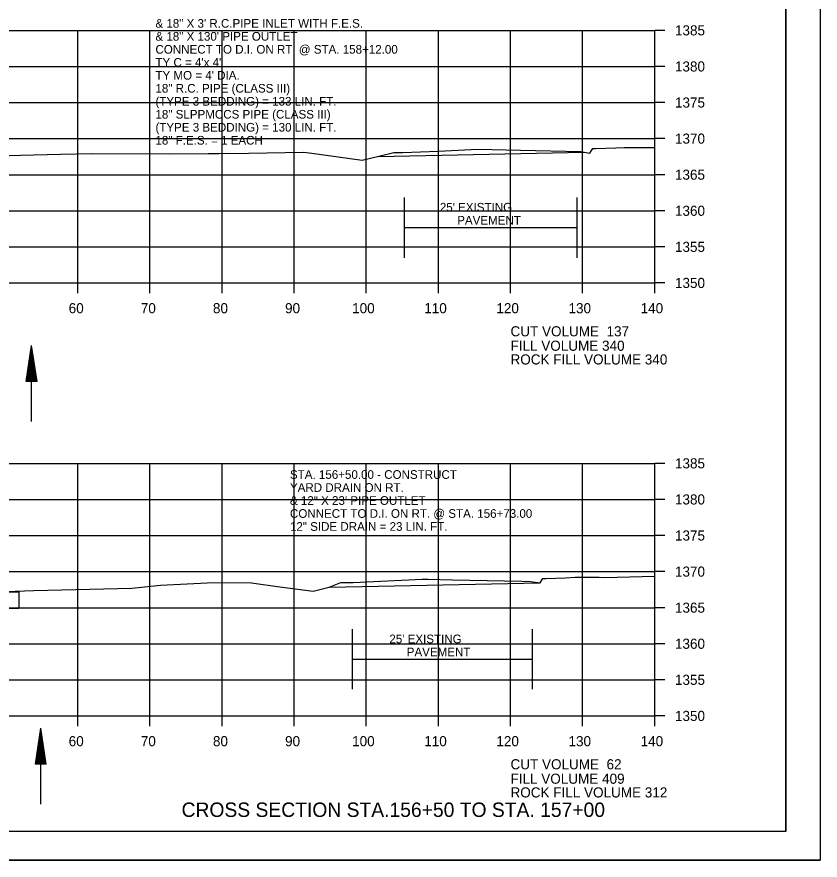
# Model space of a CAD drawing. Extents: x 1374311 to 1383814, y 384102 to 406278.
# Drawn here: x 1381680.2 to 1381791.6, y 393284.8 to 393401.6 of the extents above; entities that cross this region are included whole.
import ezdxf

# ---------------------------------------------------------------- set-up
doc = ezdxf.new("R2010")
doc.units = 0
for name, color, linetype in [('R_Axis', 7, 'Continuous'), ('R_Axis Annot', 7, 'Continuous'), ('R_Border', 7, 'Continuous'), ('R_Draft', 7, 'Continuous'), ('R_Exist Surface', 7, 'Continuous'), ('R_Grid', 7, 'Continuous'), ('R_No Plot', 7, 'Continuous'), ('R_Water', 7, 'Continuous'), ('R_Water Annot', 7, 'Continuous')]:
    doc.layers.add(name, color=color, linetype=linetype)

msp = doc.modelspace()

# ---------------------------------------------------------------- linework, layer by layer
at = {"layer": 'R_Axis'}
for p, q in [((1381768.66, 393364.78), (1381768.66, 393399.78)), ((1381770.06, 393399.78), (1381768.66, 393399.78)), ((1381770.06, 393394.78), (1381768.66, 393394.78)), ((1381770.06, 393389.78), (1381768.66, 393389.78)), ((1381770.06, 393384.78), (1381768.66, 393384.78)), ((1381770.06, 393379.78), (1381768.66, 393379.78)), ((1381770.06, 393374.78), (1381768.66, 393374.78)), ((1381770.06, 393369.78), (1381768.66, 393369.78)), ((1381488.66, 393364.78), (1381768.66, 393364.78)), ((1381688.66, 393363.38), (1381688.66, 393364.78)), ((1381698.66, 393363.38), (1381698.66, 393364.78)), ((1381708.66, 393363.38), (1381708.66, 393364.78)), ((1381718.66, 393363.38), (1381718.66, 393364.78)), ((1381728.66, 393363.38), (1381728.66, 393364.78)), ((1381738.66, 393363.38), (1381738.66, 393364.78)), ((1381748.66, 393363.38), (1381748.66, 393364.78)), ((1381758.66, 393363.38), (1381758.66, 393364.78)), ((1381768.66, 393363.38), (1381768.66, 393364.78)), ((1381770.06, 393364.78), (1381768.66, 393364.78)), ((1381768.66, 393304.78), (1381768.66, 393339.78)), ((1381770.06, 393339.78), (1381768.66, 393339.78)), ((1381770.06, 393334.78), (1381768.66, 393334.78)), ((1381770.06, 393329.78), (1381768.66, 393329.78)), ((1381770.06, 393324.78), (1381768.66, 393324.78)), ((1381770.06, 393319.78), (1381768.66, 393319.78)), ((1381770.06, 393314.78), (1381768.66, 393314.78)), ((1381770.06, 393309.78), (1381768.66, 393309.78)), ((1381488.66, 393304.78), (1381768.66, 393304.78)), ((1381688.66, 393303.38), (1381688.66, 393304.78)), ((1381698.66, 393303.38), (1381698.66, 393304.78)), ((1381708.66, 393303.38), (1381708.66, 393304.78)), ((1381718.66, 393303.38), (1381718.66, 393304.78)), ((1381728.66, 393303.38), (1381728.66, 393304.78)), ((1381738.66, 393303.38), (1381738.66, 393304.78)), ((1381748.66, 393303.38), (1381748.66, 393304.78)), ((1381758.66, 393303.38), (1381758.66, 393304.78)), ((1381768.66, 393303.38), (1381768.66, 393304.78)), ((1381770.06, 393304.78), (1381768.66, 393304.78))]:
    msp.add_line(p, q, dxfattribs=at)
at = {"layer": 'R_Border'}
for q in [(1381786.84, 393494.24), (1381470.66, 393288.78)]:
    msp.add_line((1381786.84, 393288.78), q, dxfattribs=at)
at = {"layer": 'R_Draft'}
for p, q in [((1381681.51, 393351.1), (1381682.26, 393356.1)), ((1381683.01, 393351.1), (1381682.26, 393356.1)), ((1381681.64, 393351.1), (1381682.26, 393355.26)), ((1381681.76, 393351.1), (1381682.26, 393354.4)), ((1381682.89, 393351.1), (1381682.26, 393355.26)), ((1381682.76, 393351.1), (1381682.26, 393354.4)), ((1381681.89, 393351.1), (1381682.26, 393353.57)), ((1381682.63, 393351.1), (1381682.26, 393353.57)), ((1381682.02, 393351.1), (1381682.26, 393352.72)), ((1381682.5, 393351.1), (1381682.26, 393352.72)), ((1381683.01, 393351.1), (1381681.51, 393351.1)), ((1381682.14, 393351.1), (1381682.26, 393351.89)), ((1381682.38, 393351.1), (1381682.26, 393351.89)), ((1381682.8, 393298.08), (1381683.55, 393303.08)), ((1381684.3, 393298.08), (1381683.55, 393303.08)), ((1381682.92, 393298.08), (1381683.55, 393302.24)), ((1381684.17, 393298.08), (1381683.55, 393302.24)), ((1381683.05, 393298.08), (1381683.55, 393301.38)), ((1381683.17, 393298.08), (1381683.55, 393300.55)), ((1381684.04, 393298.08), (1381683.55, 393301.38)), ((1381683.92, 393298.08), (1381683.55, 393300.55)), ((1381683.3, 393298.08), (1381683.55, 393299.7)), ((1381683.79, 393298.08), (1381683.55, 393299.7)), ((1381683.43, 393298.08), (1381683.55, 393298.87)), ((1381683.66, 393298.08), (1381683.55, 393298.87)), ((1381684.3, 393298.08), (1381682.8, 393298.08))]:
    msp.add_line(p, q, dxfattribs=at)
at = {"layer": 'R_Exist Surface'}
for points in [[(1381676.05, 393382.35), (1381680.7, 393382.49), (1381686.27, 393382.61), (1381690.64, 393382.71), (1381701.35, 393382.69), (1381706.72, 393382.7), (1381707.56, 393382.7), (1381708.25, 393382.71), (1381712.31, 393382.78), (1381719.95, 393382.91), (1381721.12, 393382.74), (1381728.08, 393381.77), (1381730.57, 393382.37), (1381732.48, 393382.87), (1381733.03, 393382.85), (1381733.71, 393382.84), (1381738.64, 393383.06), (1381744.11, 393383.31), (1381750.03, 393383.18), (1381758.41, 393383), (1381758.86, 393382.9), (1381759.66, 393382.76), (1381759.88, 393383.13), (1381760.06, 393383.42), (1381760.22, 393383.42), (1381760.46, 393383.42), (1381763.25, 393383.52), (1381764.41, 393383.56), (1381765.5, 393383.56), (1381768.44, 393383.56), (1381768.66, 393383.56)], [(1381670.86, 393321.74), (1381682.56, 393322.18), (1381696.14, 393322.5), (1381700.15, 393322.92), (1381707.52, 393323.26), (1381712.75, 393323.2), (1381716.67, 393322.67), (1381721.3, 393322.09), (1381723.5, 393322.63), (1381725.13, 393323.25), (1381726.43, 393323.27), (1381726.85, 393323.28), (1381736.39, 393323.72), (1381736.78, 393323.74), (1381737.23, 393323.73), (1381740.61, 393323.66), (1381750.24, 393323.45), (1381751.48, 393323.42), (1381751.76, 393323.37), (1381752.75, 393323.23), (1381753.07, 393323.7), (1381753.14, 393323.81), (1381753.22, 393323.81), (1381753.54, 393323.81), (1381756.27, 393323.93), (1381757.62, 393323.99), (1381760.96, 393323.99), (1381761.67, 393323.98), (1381768.66, 393324.16)]]:
    msp.add_lwpolyline(points, dxfattribs=at)
at = {"layer": 'R_Grid'}
for p, q in [((1381488.66, 393399.78), (1381768.66, 393399.78)), ((1381688.66, 393364.78), (1381688.66, 393399.78)), ((1381698.66, 393364.78), (1381698.66, 393399.78)), ((1381708.66, 393364.78), (1381708.66, 393399.78)), ((1381718.66, 393364.78), (1381718.66, 393399.78)), ((1381728.66, 393364.78), (1381728.66, 393399.78)), ((1381738.66, 393364.78), (1381738.66, 393399.78)), ((1381748.66, 393364.78), (1381748.66, 393399.78)), ((1381758.66, 393364.78), (1381758.66, 393399.78)), ((1381768.66, 393364.78), (1381768.66, 393399.78)), ((1381488.66, 393394.78), (1381768.66, 393394.78)), ((1381488.66, 393389.78), (1381768.66, 393389.78)), ((1381488.66, 393384.78), (1381768.66, 393384.78)), ((1381488.66, 393379.78), (1381768.66, 393379.78)), ((1381488.66, 393374.78), (1381768.66, 393374.78)), ((1381488.66, 393369.78), (1381768.66, 393369.78)), ((1381488.66, 393364.78), (1381768.66, 393364.78)), ((1381488.66, 393339.78), (1381768.66, 393339.78)), ((1381688.66, 393304.78), (1381688.66, 393339.78)), ((1381698.66, 393304.78), (1381698.66, 393339.78)), ((1381708.66, 393304.78), (1381708.66, 393339.78)), ((1381718.66, 393304.78), (1381718.66, 393339.78)), ((1381728.66, 393304.78), (1381728.66, 393339.78)), ((1381738.66, 393304.78), (1381738.66, 393339.78)), ((1381748.66, 393304.78), (1381748.66, 393339.78)), ((1381758.66, 393304.78), (1381758.66, 393339.78)), ((1381768.66, 393304.78), (1381768.66, 393339.78)), ((1381488.66, 393334.78), (1381768.66, 393334.78)), ((1381488.66, 393329.78), (1381768.66, 393329.78)), ((1381488.66, 393324.78), (1381768.66, 393324.78)), ((1381488.66, 393319.78), (1381768.66, 393319.78)), ((1381488.66, 393314.78), (1381768.66, 393314.78)), ((1381488.66, 393309.78), (1381768.66, 393309.78)), ((1381488.66, 393304.78), (1381768.66, 393304.78))]:
    msp.add_line(p, q, dxfattribs=at)
at = {"layer": 'R_No Plot'}
msp.add_line((1381458.26, 393284.8), (1381791.59, 393284.8), dxfattribs=at)
for points in [[(1381458.25, 393498.13), (1381791.59, 393498.13), (1381791.59, 393284.8), (1381458.25, 393284.8)], [(1381704.58, 393494.24), (1381704.58, 393484.36), (1381740.31, 393484.36), (1381740.31, 393481.44), (1381763.51, 393481.44), (1381763.51, 393458.22), (1381786.84, 393458.22), (1381786.84, 393288.78), (1381470.66, 393288.78), (1381470.66, 393494.24)]]:
    msp.add_lwpolyline(points, close=True, dxfattribs=at)
at = {"layer": 'R_Water'}
for p, q in [((1381730.31, 393382.3), (1381758.88, 393382.88)), ((1381733.97, 393368.28), (1381733.97, 393376.6)), ((1381757.91, 393368.28), (1381757.91, 393376.6)), ((1381733.97, 393372.44), (1381757.91, 393372.44)), ((1381682.26, 393345.59), (1381682.26, 393356.1)), ((1381723.54, 393322.64), (1381752.75, 393323.23)), ((1381726.77, 393308.47), (1381726.77, 393316.79)), ((1381751.72, 393308.47), (1381751.72, 393316.79)), ((1381726.77, 393312.63), (1381751.72, 393312.63)), ((1381683.55, 393292.57), (1381683.55, 393303.08))]:
    msp.add_line(p, q, dxfattribs=at)
msp.add_lwpolyline([(1381677.59, 393321.99), (1381680.49, 393321.99), (1381680.49, 393319.66), (1381677.59, 393319.66)], close=True, dxfattribs=at)

# ---------------------------------------------------------------- texts
at = {"layer": 'R_Axis Annot'}
for s, p in [('1385', (1381771.46, 393399.08)), ('1380', (1381771.46, 393394.08)), ('1375', (1381771.46, 393389.08)), ('1370', (1381771.46, 393384.08)), ('1365', (1381771.46, 393379.08)), ('1360', (1381771.46, 393374.08)), ('1355', (1381771.46, 393369.08)), ('1350', (1381771.46, 393364.08)), ('60', (1381687.4, 393360.58)), ('70', (1381697.4, 393360.58)), ('80', (1381707.4, 393360.58)), ('90', (1381717.4, 393360.58)), ('100', (1381726.7, 393360.58)), ('110', (1381736.7, 393360.58)), ('120', (1381746.7, 393360.58)), ('130', (1381756.7, 393360.58)), ('140', (1381766.7, 393360.58)), ('CUT VOLUME  137', (1381748.66, 393357.38)), ('FILL VOLUME 340', (1381748.66, 393355.38)), ('ROCK FILL VOLUME 340', (1381748.66, 393353.48)), ('1385', (1381771.46, 393339.08)), ('1380', (1381771.46, 393334.08)), ('1375', (1381771.46, 393329.08)), ('1370', (1381771.46, 393324.08)), ('1365', (1381771.46, 393319.08)), ('1360', (1381771.46, 393314.08)), ('1355', (1381771.46, 393309.08)), ('1350', (1381771.46, 393304.08)), ('60', (1381687.4, 393300.58)), ('70', (1381697.4, 393300.58)), ('80', (1381707.4, 393300.58)), ('90', (1381717.4, 393300.58)), ('100', (1381726.7, 393300.58)), ('110', (1381736.7, 393300.58)), ('120', (1381746.7, 393300.58)), ('130', (1381756.7, 393300.58)), ('140', (1381766.7, 393300.58)), ('CUT VOLUME  62', (1381748.66, 393297.38)), ('FILL VOLUME 409', (1381748.66, 393295.38)), ('ROCK FILL VOLUME 312', (1381748.66, 393293.48))]:
    msp.add_text(s, height=1.4, dxfattribs=at).set_placement(p)
at = {"layer": 'R_Draft'}
msp.add_text('CROSS SECTION STA.156+50 TO STA. 157+00', height=2, dxfattribs=at).set_placement((1381703.05, 393290.78))
at = {"layer": 'R_Water'}
for s, p in [("25' EXISTING ", (1381738.86, 393374.67)), ('PAVEMENT', (1381741.27, 393372.87)), ("25' EXISTING ", (1381731.86, 393314.85)), ('PAVEMENT', (1381734.27, 393313.05))]:
    msp.add_text(s, height=1.2, dxfattribs=at).set_placement(p)
at = {"layer": 'R_Water Annot'}
for s, p in [('& 18" X 3\' R.C.PIPE INLET WITH F.E.S. ', (1381699.43, 393400.15)), ('& 18" X 130\' PIPE OUTLET', (1381699.43, 393398.35)), ('CONNECT TO D.I. ON RT. @ STA. 158+12.00', (1381699.43, 393396.55)), ("TY C = 4'x 4'", (1381699.43, 393394.75)), ("TY MO = 4' DIA.", (1381699.43, 393392.95)), ('18" R.C. PIPE (CLASS III)', (1381699.43, 393391.15)), ('(TYPE 3 BEDDING) = 133 LIN. FT.', (1381699.43, 393389.35)), ('18" SLPPMCCS PIPE (CLASS III)', (1381699.43, 393387.55)), ('(TYPE 3 BEDDING) = 130 LIN. FT.', (1381699.43, 393385.75)), ('18" F.E.S. = 1 EACH', (1381699.43, 393383.95)), ('STA. 156+50.00 - CONSTRUCT', (1381718.08, 393337.63)), ('YARD DRAIN ON RT.  ', (1381718.08, 393335.83)), ('& 12" X 23\' PIPE OUTLET', (1381718.08, 393334.03)), ('CONNECT TO D.I. ON RT. @ STA. 156+73.00', (1381718.08, 393332.23)), ('12" SIDE DRAIN = 23 LIN. FT.', (1381718.08, 393330.43))]:
    msp.add_text(s, height=1.2, dxfattribs=at).set_placement(p)

doc.saveas('drawing.dxf')
